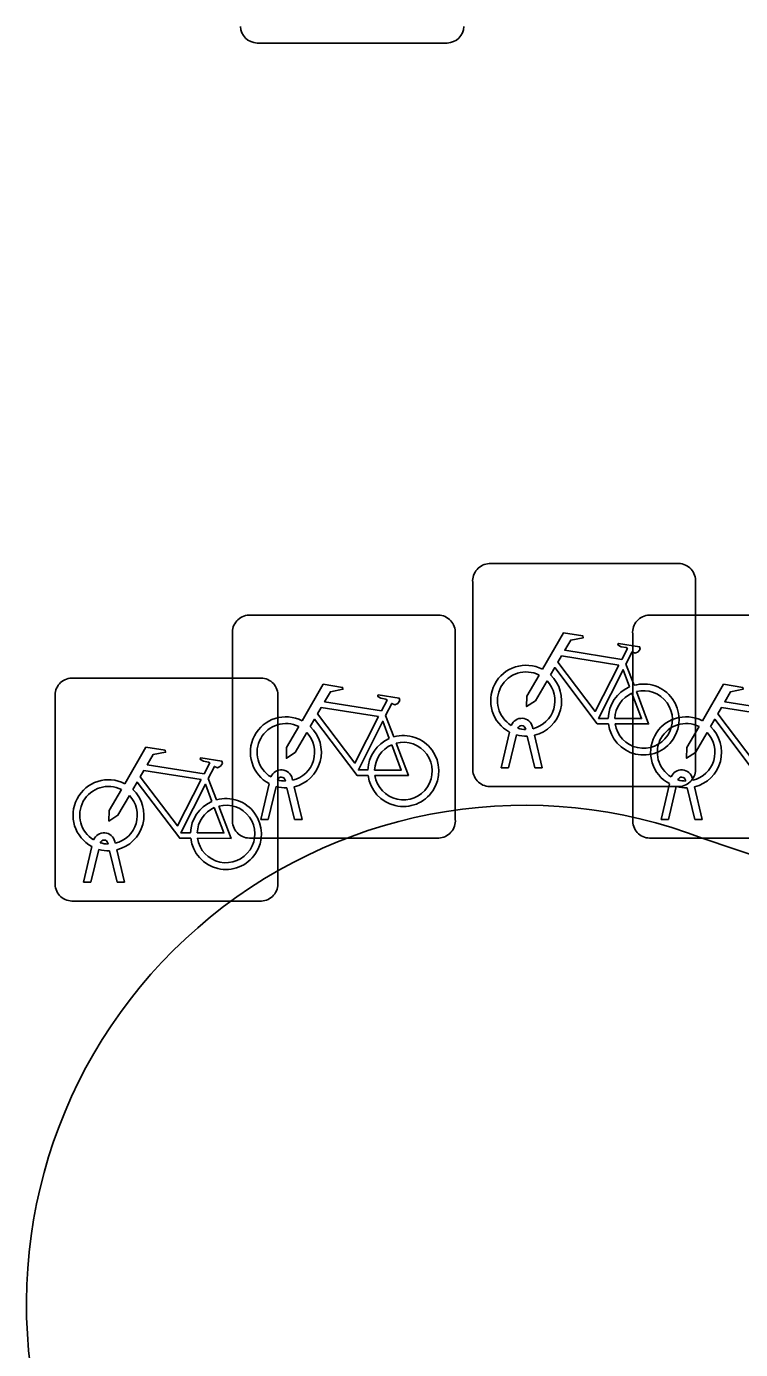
# Model space of a CAD drawing. Extents: x 159053 to 160041, y 380450 to 381422.
# Drawn here: x 159873.22 to 159876.42, y 381238.71 to 381244.64 of the extents above; entities that cross this region are included whole.
import ezdxf

# ---------------------------------------------------------------- set-up
doc = ezdxf.new("R2010")
doc.units = 0
for name, color, linetype in [('IMGEO_Fietsenrek', 7, 'Continuous'), ('IMGEO_Kolk', 7, 'Continuous'), ('IMGEO_Voetpad_open', 7, 'Continuous')]:
    doc.layers.add(name, color=color, linetype=linetype)

msp = doc.modelspace()

# ---------------------------------------------------------------- linework, layer by layer
at = {"layer": 'IMGEO_Fietsenrek'}
for p, q in [((159875.2969, 381242.2305), (159876.1378, 381242.2305)), ((159876.1378, 381242.2305), (159875.2969, 381242.2305)), ((159875.2225, 381241.3059), (159875.2225, 381242.1468)), ((159875.2225, 381242.1468), (159875.2225, 381241.3059)), ((159876.2215, 381242.1561), (159876.2215, 381241.3152)), ((159876.2215, 381241.3152), (159876.2215, 381242.1561)), ((159874.2199, 381241.9995), (159875.0608, 381241.9995)), ((159875.0608, 381241.9995), (159874.2199, 381241.9995)), ((159876.0139, 381241.9995), (159876.8548, 381241.9995)), ((159876.8548, 381241.9995), (159876.0139, 381241.9995)), ((159874.1455, 381241.0749), (159874.1455, 381241.9158)), ((159874.1455, 381241.9158), (159874.1455, 381241.0749)), ((159875.1445, 381241.9251), (159875.1445, 381241.0842)), ((159875.1445, 381241.0842), (159875.1445, 381241.9251)), ((159875.9395, 381241.0749), (159875.9395, 381241.9158)), ((159875.9395, 381241.9158), (159875.9395, 381241.0749)), ((159875.9092, 381241.7802), (159875.9455, 381241.685)), ((159873.4249, 381241.7175), (159874.2658, 381241.7175)), ((159874.2658, 381241.7175), (159873.4249, 381241.7175)), ((159873.3505, 381240.7929), (159873.3505, 381241.6338)), ((159873.3505, 381241.6338), (159873.3505, 381240.7929)), ((159874.3495, 381241.6431), (159874.3495, 381240.8022)), ((159874.3495, 381240.8022), (159874.3495, 381241.6431)), ((159874.8322, 381241.5492), (159874.8685, 381241.454)), ((159875.4599, 381241.4869), (159875.4589, 381241.4912)), ((159875.4906, 381241.4984), (159875.4924, 381241.4905)), ((159875.3495, 381241.3153), (159875.3878, 381241.4753)), ((159875.4182, 381241.4631), (159875.3829, 381241.3153)), ((159875.501, 381241.3153), (159875.4671, 381241.457)), ((159875.4994, 381241.4613), (159875.5344, 381241.3153)), ((159875.3829, 381241.3153), (159875.3495, 381241.3153)), ((159875.5344, 381241.3153), (159875.501, 381241.3153)), ((159874.0372, 381241.2672), (159874.0735, 381241.172)), ((159874.2725, 381241.0843), (159874.3108, 381241.2443)), ((159874.3829, 381241.2559), (159874.3819, 381241.2602)), ((159874.4136, 381241.2674), (159874.4154, 381241.2595)), ((159876.0665, 381241.0843), (159876.1048, 381241.2443)), ((159876.1769, 381241.2559), (159876.1759, 381241.2602)), ((159876.2076, 381241.2674), (159876.2094, 381241.2595)), ((159874.3412, 381241.2321), (159874.3059, 381241.0843)), ((159874.424, 381241.0843), (159874.3901, 381241.226)), ((159874.4224, 381241.2303), (159874.4574, 381241.0843)), ((159876.1471, 381241.2315), (159875.3062, 381241.2315)), ((159875.3062, 381241.2315), (159876.1471, 381241.2315)), ((159876.1352, 381241.2321), (159876.0999, 381241.0843)), ((159876.218, 381241.0843), (159876.1841, 381241.226)), ((159876.2164, 381241.2303), (159876.2514, 381241.0843)), ((159874.3059, 381241.0843), (159874.2725, 381241.0843)), ((159874.4574, 381241.0843), (159874.424, 381241.0843)), ((159876.0999, 381241.0843), (159876.0665, 381241.0843)), ((159876.2514, 381241.0843), (159876.218, 381241.0843)), ((159873.4775, 381240.8023), (159873.5158, 381240.9623)), ((159873.5462, 381240.9501), (159873.5109, 381240.8023)), ((159873.5879, 381240.9739), (159873.5869, 381240.9782)), ((159873.6186, 381240.9854), (159873.6204, 381240.9775)), ((159873.6274, 381240.9483), (159873.6624, 381240.8023)), ((159875.0701, 381241.0005), (159874.2292, 381241.0005)), ((159874.2292, 381241.0005), (159875.0701, 381241.0005)), ((159876.8641, 381241.0005), (159876.0232, 381241.0005)), ((159876.0232, 381241.0005), (159876.8641, 381241.0005)), ((159873.629, 381240.8023), (159873.5951, 381240.944)), ((159873.5109, 381240.8023), (159873.4775, 381240.8023)), ((159873.6624, 381240.8023), (159873.629, 381240.8023)), ((159874.2751, 381240.7185), (159873.4342, 381240.7185)), ((159873.4342, 381240.7185), (159874.2751, 381240.7185))]:
    msp.add_line(p, q, dxfattribs=at)
for points in [[(159875.5351, 381241.7572), (159875.6298, 381241.9207), (159875.716, 381241.9069), (159875.7177, 381241.8982), (159875.6616, 381241.8873), (159875.6354, 381241.842), (159875.8906, 381241.8012)], [(159875.8906, 381241.8012), (159875.9156, 381241.85), (159875.9105, 381241.854), (159875.8873, 381241.8577), (159875.8746, 381241.8652), (159875.8736, 381241.8683), (159875.8758, 381241.8729), (159875.9706, 381241.8578), (159875.9729, 381241.8475), (159875.9635, 381241.8351), (159875.9511, 381241.8287), (159875.9366, 381241.8349), (159875.9092, 381241.7802)], [(159875.8777, 381241.776), (159875.6209, 381241.817), (159875.6042, 381241.7882), (159875.7712, 381241.5679), (159875.8777, 381241.776)], [(159875.5558, 381241.7047), (159875.5042, 381241.6155), (159875.4643, 381241.5895), (159875.4655, 381241.637), (159875.52, 381241.7312)], [(159875.8308, 381241.5125), (159875.7811, 381241.5126), (159875.5904, 381241.7643), (159875.5714, 381241.7315)], [(159875.9257, 381241.678), (159875.8964, 381241.7548), (159875.787, 381241.5367), (159875.8297, 381241.5366)], [(159874.4581, 381241.5262), (159874.5528, 381241.6897), (159874.639, 381241.6759), (159874.6407, 381241.6672), (159874.5846, 381241.6563), (159874.5584, 381241.611), (159874.8136, 381241.5702)], [(159875.9562, 381241.6568), (159876.0112, 381241.5122), (159875.8611, 381241.5125)], [(159876.2521, 381241.5262), (159876.3468, 381241.6897), (159876.433, 381241.6759), (159876.4347, 381241.6672), (159876.3786, 381241.6563), (159876.3524, 381241.611), (159876.6076, 381241.5702)], [(159874.8136, 381241.5702), (159874.8386, 381241.619), (159874.8335, 381241.623), (159874.8103, 381241.6267), (159874.7976, 381241.6342), (159874.7966, 381241.6373), (159874.7988, 381241.6419), (159874.8936, 381241.6268), (159874.8959, 381241.6165), (159874.8865, 381241.6041), (159874.8741, 381241.5977), (159874.8596, 381241.6039), (159874.8322, 381241.5492)], [(159875.8597, 381241.5365), (159875.9796, 381241.5363), (159875.9364, 381241.6499)], [(159874.8007, 381241.545), (159874.5439, 381241.586), (159874.5272, 381241.5572), (159874.6942, 381241.3369), (159874.8007, 381241.545)], [(159876.5947, 381241.545), (159876.3379, 381241.586), (159876.3212, 381241.5572), (159876.4882, 381241.3369), (159876.5947, 381241.545)], [(159874.4788, 381241.4737), (159874.4272, 381241.3845), (159874.3873, 381241.3585), (159874.3885, 381241.406), (159874.443, 381241.5002)], [(159874.7538, 381241.2815), (159874.7041, 381241.2816), (159874.5134, 381241.5333), (159874.4944, 381241.5005)], [(159874.8487, 381241.447), (159874.8194, 381241.5238), (159874.71, 381241.3057), (159874.7527, 381241.3056)], [(159876.2728, 381241.4737), (159876.2212, 381241.3845), (159876.1813, 381241.3585), (159876.1825, 381241.406), (159876.237, 381241.5002)], [(159876.5478, 381241.2815), (159876.4981, 381241.2816), (159876.3074, 381241.5333), (159876.2884, 381241.5005)], [(159874.7827, 381241.3055), (159874.9026, 381241.3053), (159874.8594, 381241.4189)], [(159874.8792, 381241.4258), (159874.9342, 381241.2812), (159874.7841, 381241.2815)], [(159873.6631, 381241.2442), (159873.7578, 381241.4077), (159873.844, 381241.3939), (159873.8457, 381241.3852), (159873.7896, 381241.3743), (159873.7634, 381241.329), (159874.0186, 381241.2882)], [(159874.0186, 381241.2882), (159874.0436, 381241.337), (159874.0385, 381241.341), (159874.0153, 381241.3447), (159874.0026, 381241.3522), (159874.0016, 381241.3553), (159874.0038, 381241.3599), (159874.0986, 381241.3448), (159874.1009, 381241.3345), (159874.0915, 381241.3221), (159874.0791, 381241.3157), (159874.0646, 381241.3219), (159874.0372, 381241.2672)], [(159874.0057, 381241.263), (159873.7489, 381241.304), (159873.7322, 381241.2752), (159873.8992, 381241.0549), (159874.0057, 381241.263)], [(159873.9588, 381240.9995), (159873.9091, 381240.9996), (159873.7184, 381241.2513), (159873.6994, 381241.2185)], [(159874.0537, 381241.165), (159874.0244, 381241.2418), (159873.915, 381241.0237), (159873.9577, 381241.0236)], [(159873.6838, 381241.1917), (159873.6322, 381241.1025), (159873.5923, 381241.0765), (159873.5935, 381241.124), (159873.648, 381241.2182)], [(159873.9877, 381241.0235), (159874.1076, 381241.0233), (159874.0644, 381241.1369)], [(159874.0842, 381241.1438), (159874.1392, 381240.9992), (159873.9891, 381240.9995)]]:
    msp.add_lwpolyline(points, dxfattribs=at)
for centre, radius, start, end in [((159875.3002, 381242.1526), 0.0779, 92.4484, 184.28452), ((159875.3002, 381242.1526), 0.0779, 92.4484, 184.28452), ((159876.1436, 381242.1528), 0.0779, 2.4484, 94.28452), ((159876.1436, 381242.1528), 0.0779, 2.4484, 94.28452), ((159874.2232, 381241.9216), 0.0779, 92.4484, 184.28452), ((159874.2232, 381241.9216), 0.0779, 92.4484, 184.28452), ((159875.0666, 381241.9218), 0.0779, 2.4484, 94.28452), ((159875.0666, 381241.9218), 0.0779, 2.4484, 94.28452), ((159876.0172, 381241.9216), 0.0779, 92.4484, 184.28452), ((159876.0172, 381241.9216), 0.0779, 92.4484, 184.28452), ((159875.4621, 381241.6159), 0.159, 62.67661, 242.13685), ((159873.4282, 381241.6396), 0.0779, 92.4484, 184.28452), ((159873.4282, 381241.6396), 0.0779, 92.4484, 184.28452), ((159874.2716, 381241.6398), 0.0779, 2.4484, 94.28452), ((159874.2716, 381241.6398), 0.0779, 2.4484, 94.28452), ((159875.4621, 381241.6159), 0.129, 63.31916, 238.90302), ((159875.4621, 381241.6159), 0.159, 283.5766, 46.60424), ((159875.4621, 381241.6159), 0.129, 283.60429, 43.43025), ((159875.9887, 381241.5319), 0.159, 113.3408, 178.32165), ((159875.9887, 381241.5319), 0.159, 187.0065, 105.77075), ((159875.9887, 381241.5319), 0.129, 188.67146, 104.58832), ((159875.9887, 381241.5319), 0.129, 113.92302, 177.95563), ((159874.3851, 381241.3849), 0.159, 62.67661, 242.13685), ((159875.4419, 381241.4873), 0.0499, 12.8025, 158.69338), ((159876.1791, 381241.3849), 0.159, 62.67661, 242.13685), ((159874.3851, 381241.3849), 0.129, 63.31916, 238.90302), ((159874.3851, 381241.3849), 0.159, 283.5766, 46.60424), ((159875.4419, 381241.4873), 0.0174, 12.8025, 163.45023), ((159875.4621, 381241.6159), 0.129, 253.41502, 269.02044), ((159876.1791, 381241.3849), 0.129, 63.31916, 238.90302), ((159876.1791, 381241.3849), 0.159, 283.5766, 46.60424), ((159874.3851, 381241.3849), 0.129, 283.60429, 43.43025), ((159874.9117, 381241.3009), 0.159, 113.3408, 178.32165), ((159874.9117, 381241.3009), 0.159, 187.0065, 105.77075), ((159874.9117, 381241.3009), 0.129, 113.92302, 177.95563), ((159874.9117, 381241.3009), 0.129, 188.67146, 104.58832), ((159875.4621, 381241.6159), 0.159, 253.99666, 271.78671), ((159876.1791, 381241.3849), 0.129, 283.60429, 43.43025), ((159874.3649, 381241.2563), 0.0499, 12.8025, 158.69338), ((159875.3004, 381241.3092), 0.0779, 182.4484, 274.28452), ((159875.3004, 381241.3092), 0.0779, 182.4484, 274.28452), ((159876.1589, 381241.2563), 0.0499, 12.8025, 158.69338), ((159876.1438, 381241.3094), 0.0779, 272.4484, 4.28452), ((159876.1438, 381241.3094), 0.0779, 272.4484, 4.28452), ((159873.5901, 381241.1029), 0.159, 62.67661, 242.13685), ((159874.3649, 381241.2563), 0.0174, 12.8025, 163.45023), ((159874.3851, 381241.3849), 0.129, 253.41502, 269.02044), ((159876.1589, 381241.2563), 0.0174, 12.8025, 163.45023), ((159876.1791, 381241.3849), 0.129, 253.41502, 269.02044), ((159873.5901, 381241.1029), 0.129, 63.31916, 238.90302), ((159873.5901, 381241.1029), 0.129, 283.60429, 43.43025), ((159873.5901, 381241.1029), 0.159, 283.5766, 46.60424), ((159874.3851, 381241.3849), 0.159, 253.99666, 271.78671), ((159876.1791, 381241.3849), 0.159, 253.99666, 271.78671), ((159874.1167, 381241.0189), 0.159, 113.3408, 178.32165), ((159874.1167, 381241.0189), 0.159, 187.0065, 105.77075), ((159874.1167, 381241.0189), 0.129, 113.92302, 177.95563), ((159874.1167, 381241.0189), 0.129, 188.67146, 104.58832), ((159874.2234, 381241.0782), 0.0779, 182.4484, 274.28452), ((159874.2234, 381241.0782), 0.0779, 182.4484, 274.28452), ((159875.0668, 381241.0784), 0.0779, 272.4484, 4.28452), ((159875.0668, 381241.0784), 0.0779, 272.4484, 4.28452), ((159876.0174, 381241.0782), 0.0779, 182.4484, 274.28452), ((159876.0174, 381241.0782), 0.0779, 182.4484, 274.28452), ((159873.5699, 381240.9743), 0.0499, 12.8025, 158.69338), ((159873.5901, 381241.1029), 0.159, 253.99666, 271.78671), ((159873.5699, 381240.9743), 0.0174, 12.8025, 163.45023), ((159873.5901, 381241.1029), 0.129, 253.41502, 269.02044), ((159873.4284, 381240.7962), 0.0779, 182.4484, 274.28452), ((159873.4284, 381240.7962), 0.0779, 182.4484, 274.28452), ((159874.2718, 381240.7964), 0.0779, 272.4484, 4.28452), ((159874.2718, 381240.7964), 0.0779, 272.4484, 4.28452)]:
    msp.add_arc(centre, radius, start, end, dxfattribs=at)
at = {"layer": 'IMGEO_Kolk'}
msp.add_line((159875.1081, 381244.5625), (159874.2559, 381244.5625), dxfattribs=at)
msp.add_lwpolyline([(159875.1081, 381244.5625), (159874.2559, 381244.5625)], dxfattribs=at)
for centre, start, end in [((159874.258, 381244.639), 181.55205, 268.44795), ((159874.258, 381244.639), 181.55205, 268.44795), ((159875.106, 381244.639), 271.55205, 358.44795), ((159875.106, 381244.639), 271.55205, 358.44795)]:
    msp.add_arc(centre, 0.0765, start, end, dxfattribs=at)
at = {"layer": 'IMGEO_Voetpad_open'}
msp.add_lwpolyline([(159880.787, 381239.473), (159876.256, 381240.999)], dxfattribs=at)
msp.add_arc((159875.4557, 381238.9139), 2.2334, 69.00264, 189.19513, dxfattribs=at)

doc.saveas('drawing.dxf')
